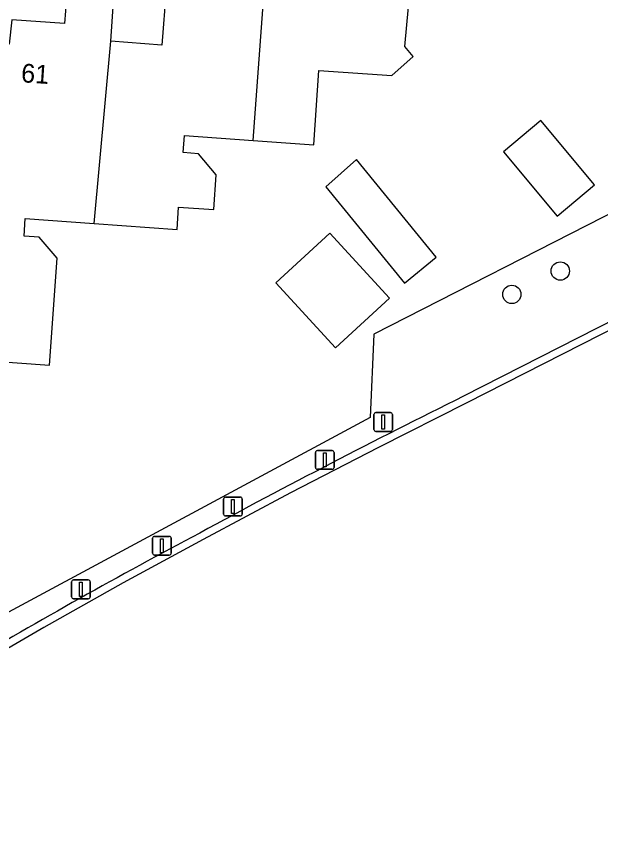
# Model space of a CAD drawing. Extents: x 162990 to 165007, y 383433 to 384336.
# Drawn here: x 164831.05 to 164862.25, y 383645.51 to 383689.08 of the extents above; entities that cross this region are included whole.
import ezdxf

# ---------------------------------------------------------------- set-up
doc = ezdxf.new("R2010")
doc.units = 0
for name, color, linetype in [('IMGEO_Afsluitpaal', 7, 'Continuous'), ('IMGEO_Berm_halfverhard', 7, 'Continuous'), ('IMGEO_Boom', 7, 'Continuous'), ('IMGEO_Groenvoorziening', 7, 'Continuous'), ('IMGEO_Pand', 7, 'Continuous'), ('IMGEO_Pand_nummerreeks', 7, 'Continuous'), ('IMGEO_Rijbaan_lokaal_gesloten', 7, 'Continuous')]:
    doc.layers.add(name, color=color, linetype=linetype)

msp = doc.modelspace()

# ---------------------------------------------------------------- linework, layer by layer
at = {"layer": 'IMGEO_Afsluitpaal'}
for p, q in [((164850.142, 383667.029), (164850.142, 383667.829)), ((164850.142, 383667.829), (164850.142, 383667.029)), ((164850.242, 383667.929), (164851.032, 383667.929)), ((164851.032, 383667.929), (164850.242, 383667.929)), ((164851.132, 383667.829), (164851.132, 383667.029)), ((164851.132, 383667.029), (164851.132, 383667.829)), ((164851.032, 383666.929), (164850.242, 383666.929)), ((164850.242, 383666.929), (164851.032, 383666.929)), ((164847.025, 383665.006), (164847.025, 383665.806)), ((164847.025, 383665.806), (164847.025, 383665.006)), ((164847.125, 383665.906), (164847.915, 383665.906)), ((164847.915, 383665.906), (164847.125, 383665.906)), ((164848.015, 383665.806), (164848.015, 383665.006)), ((164848.015, 383665.006), (164848.015, 383665.806)), ((164847.915, 383664.906), (164847.125, 383664.906)), ((164847.125, 383664.906), (164847.915, 383664.906)), ((164842.218, 383663.417), (164843.008, 383663.417)), ((164843.008, 383663.417), (164842.218, 383663.417)), ((164842.118, 383662.517), (164842.118, 383663.317)), ((164842.118, 383663.317), (164842.118, 383662.517)), ((164843.108, 383663.317), (164843.108, 383662.517)), ((164843.108, 383662.517), (164843.108, 383663.317)), ((164843.008, 383662.417), (164842.218, 383662.417)), ((164842.218, 383662.417), (164843.008, 383662.417)), ((164838.327, 383660.424), (164838.327, 383661.224)), ((164838.327, 383661.224), (164838.327, 383660.424)), ((164838.427, 383661.324), (164839.217, 383661.324)), ((164839.217, 383661.324), (164838.427, 383661.324)), ((164839.317, 383661.224), (164839.317, 383660.424)), ((164839.317, 383660.424), (164839.317, 383661.224)), ((164839.217, 383660.324), (164838.427, 383660.324)), ((164838.427, 383660.324), (164839.217, 383660.324)), ((164834.001, 383658.098), (164834.001, 383658.898)), ((164834.001, 383658.898), (164834.001, 383658.098)), ((164834.101, 383658.998), (164834.891, 383658.998)), ((164834.891, 383658.998), (164834.101, 383658.998)), ((164834.991, 383658.898), (164834.991, 383658.098)), ((164834.991, 383658.098), (164834.991, 383658.898)), ((164834.891, 383657.998), (164834.101, 383657.998)), ((164834.101, 383657.998), (164834.891, 383657.998))]:
    msp.add_line(p, q, dxfattribs=at)
for points in [[(164850.562, 383667.804), (164850.712, 383667.804), (164850.712, 383667.054), (164850.562, 383667.054), (164850.562, 383667.804)], [(164847.445, 383665.781), (164847.595, 383665.781), (164847.595, 383665.031), (164847.445, 383665.031), (164847.445, 383665.781)], [(164842.538, 383663.292), (164842.688, 383663.292), (164842.688, 383662.542), (164842.538, 383662.542), (164842.538, 383663.292)], [(164838.747, 383661.199), (164838.897, 383661.199), (164838.897, 383660.449), (164838.747, 383660.449), (164838.747, 383661.199)], [(164834.421, 383658.873), (164834.571, 383658.873), (164834.571, 383658.123), (164834.421, 383658.123), (164834.421, 383658.873)]]:
    msp.add_lwpolyline(points, dxfattribs=at)
for centre, start, end in [((164850.242, 383667.829), 90, 180), ((164850.242, 383667.829), 90, 180), ((164851.032, 383667.829), 0, 90), ((164851.032, 383667.829), 360, 90), ((164850.242, 383667.029), 180, 270), ((164850.242, 383667.029), 180, 270), ((164851.032, 383667.029), 270, 0), ((164851.032, 383667.029), 270, 0), ((164847.125, 383665.806), 90, 180), ((164847.125, 383665.806), 90, 180), ((164847.915, 383665.806), 0, 90), ((164847.915, 383665.806), 360, 90), ((164847.125, 383665.006), 180, 270), ((164847.125, 383665.006), 180, 270), ((164847.915, 383665.006), 270, 0), ((164847.915, 383665.006), 270, 0), ((164842.218, 383663.317), 90, 180), ((164842.218, 383663.317), 90, 180), ((164843.008, 383663.317), 0, 90), ((164843.008, 383663.317), 360, 90), ((164842.218, 383662.517), 180, 270), ((164842.218, 383662.517), 180, 270), ((164843.008, 383662.517), 270, 0), ((164843.008, 383662.517), 270, 0), ((164838.427, 383661.224), 90, 180), ((164838.427, 383661.224), 90, 180), ((164839.217, 383661.224), 0, 90), ((164839.217, 383661.224), 360, 90), ((164838.427, 383660.424), 180, 270), ((164838.427, 383660.424), 180, 270), ((164839.217, 383660.424), 270, 0), ((164839.217, 383660.424), 270, 0), ((164834.101, 383658.898), 90, 180), ((164834.101, 383658.898), 90, 180), ((164834.891, 383658.898), 0, 90), ((164834.891, 383658.898), 360, 90), ((164834.101, 383658.098), 180, 270), ((164834.101, 383658.098), 180, 270), ((164834.891, 383658.098), 270, 0), ((164834.891, 383658.098), 270, 0)]:
    msp.add_arc(centre, 0.1, start, end, dxfattribs=at)
at = {"layer": 'IMGEO_Berm_halfverhard'}
msp.add_lwpolyline([(164981.105, 383732.885), (164980.58, 383732.618), (164916.382, 383700.044), (164916.336, 383700.135), (164901.957, 383692.8), (164901.95, 383692.717), (164878.436, 383680.759), (164854.923, 383668.802)], dxfattribs=at)
for centre, radius, start, end in [((165046.336, 383282.279), 431.322, 116.34539, 118.45218), ((164990.255, 383379.744), 318.924, 117.9362, 120.55817)]:
    msp.add_arc(centre, radius, start, end, dxfattribs=at)
at = {"layer": 'IMGEO_Boom'}
for centre in [(164860.096, 383675.486), (164857.51, 383674.238)]:
    msp.add_circle(centre, 0.489, dxfattribs=at)
at = {"layer": 'IMGEO_Groenvoorziening'}
msp.add_lwpolyline([(164894.395, 383694.693), (164876.384, 383685.5), (164850.148, 383672.11), (164849.952, 383667.665), (164830.398, 383657.15), (164813.088, 383647.042), (164811.198, 383646.554), (164806.938, 383645.511), (164801.249, 383645.735), (164795.689, 383646.397)], dxfattribs=at)
at = {"layer": 'IMGEO_Pand'}
for points in [[(164841.246, 383693.331), (164839.277, 383693.46), (164838.821, 383687.543), (164836.093, 383687.763)], [(164843.699, 383682.455), (164844.457, 383692.847), (164841.23, 383693.133), (164841.246, 383693.331)], [(164836.093, 383687.763), (164836.23, 383689.861), (164833.724, 383690.064), (164833.619, 383688.699), (164830.802, 383688.885), (164830.666, 383687.599), (164827.607, 383687.83), (164827.126, 383681.557)], [(164843.699, 383682.455), (164846.933, 383682.221), (164847.21, 383686.198), (164851.094, 383685.915), (164852.237, 383686.941), (164851.801, 383687.473), (164851.988, 383689.594)], [(164835.213, 383678.023), (164836.093, 383687.763)], [(164857.063, 383681.843), (164859.937, 383678.416), (164861.933, 383680.09), (164859.06, 383683.517), (164857.063, 383681.843)], [(164835.213, 383678.023), (164839.639, 383677.696), (164839.706, 383678.892), (164841.587, 383678.766), (164841.722, 383680.617), (164840.772, 383681.745), (164839.954, 383681.819), (164840.035, 383682.721), (164843.699, 383682.455)], [(164847.569, 383679.981), (164851.78, 383674.836), (164853.472, 383676.221), (164849.206, 383681.434), (164847.569, 383679.981)], [(164829.598, 383670.701), (164832.813, 383670.471), (164833.237, 383676.167), (164832.265, 383677.29), (164831.464, 383677.351), (164831.527, 383678.296), (164835.213, 383678.023)], [(164844.914, 383674.863), (164848.102, 383671.388), (164850.982, 383674.031), (164847.794, 383677.505), (164844.914, 383674.863)]]:
    msp.add_lwpolyline(points, dxfattribs=at)
at = {"layer": 'IMGEO_Rijbaan_lokaal_gesloten'}
msp.add_lwpolyline([(165007.387, 383745.685), (165002.094, 383743.057), (164996.811, 383740.409), (164991.537, 383737.741), (164989.479, 383736.693), (164987.422, 383735.642), (164984.158, 383733.985), (164980.761, 383732.261), (164916.206, 383699.506), (164902.33, 383692.461), (164878.617, 383680.402), (164855.102, 383668.444), (164850.383, 383666.071), (164845.692, 383663.64), (164841.032, 383661.151), (164836.757, 383658.843), (164832.518, 383656.469), (164828.315, 383654.031), (164823.265, 383650.974), (164818.287, 383648.165)], dxfattribs=at)

# ---------------------------------------------------------------- texts
at = {"layer": 'IMGEO_Pand_nummerreeks'}
msp.add_text('61', height=1, rotation=356.2224, dxfattribs=at).set_placement((164831.283, 383685.566))

doc.saveas('drawing.dxf')
